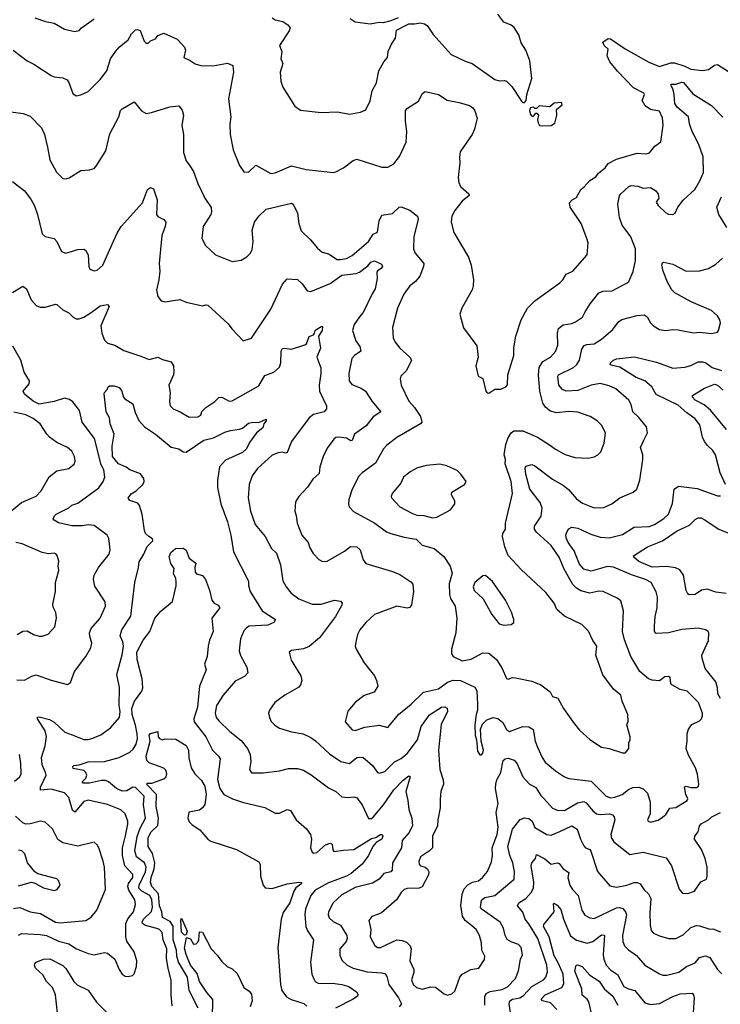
# Model space of a CAD drawing. Extents: x 1933546 to 2138868, y 524910 to 667279.
# Tile 301 of 466: x 2023414 to 2028135, y 639061 to 645699. Entities that reach past the tile are written whole.
import ezdxf

# ---------------------------------------------------------------- set-up
doc = ezdxf.new("R2010")
doc.units = 0

msp = doc.modelspace()

# ---------------------------------------------------------------- linework, layer by layer
at = {"layer": '0CON10XD'}
for points in [[(2023515, 645712.9), (2023587.6, 645687.6), (2023645, 645675.7), (2023715, 645635.7), (2023785, 645618.8), (2023815, 645626.7), (2023830, 645645), (2023915, 645705.8)], [(2025115, 645712), (2025135, 645698), (2025186.8, 645686.8), (2025221.2, 645665), (2025236.2, 645645), (2025230, 645625), (2025164.3, 645525), (2025180.8, 645485), (2025173.3, 645435), (2025186.7, 645405), (2025168.8, 645345), (2025174, 645284), (2025186.7, 645245), (2025267, 645117), (2025305, 645090), (2025445, 645073.3), (2025555, 645078.8), (2025635, 645063.3), (2025710, 645075), (2025745, 645092.5), (2025775, 645153.3), (2025789.5, 645220.5), (2025817, 645273), (2025833.3, 645355), (2025867.5, 645415), (2025892.5, 645445), (2025897.5, 645485), (2025920, 645535), (2025946.7, 645575), (2025951.7, 645628.3), (2026035, 645670.8), (2026075, 645670.6), (2026115, 645679.2), (2026142, 645672), (2026159.5, 645659.5), (2026199.5, 645599.5), (2026320, 645465), (2026415, 645418.8), (2026462.5, 645405), (2026615, 645296), (2026645, 645287.5), (2026680.7, 645289.3), (2026695, 645283.8), (2026729.7, 645249.7), (2026795, 645150), (2026805, 645140), (2026815, 645140), (2026826.4, 645153.6), (2026830, 645195), (2026863.6, 645303.6), (2026851.7, 645421.7), (2026823.8, 645495), (2026792.4, 645542.4), (2026777.9, 645597.9), (2026745.9, 645645.9), (2026725, 645663.3), (2026675, 645683.3), (2026635, 645735.8)], [(2025965, 645712.5), (2025915, 645691.2), (2025862.2, 645677.8), (2025835, 645679.4), (2025775, 645670), (2025675, 645682.5), (2025640, 645705)], [(2023370.8, 645495), (2023465, 645422), (2023509.7, 645399.7), (2023625, 645322), (2023645, 645314.2), (2023705, 645307.1), (2023733.1, 645293.1), (2023745.6, 645275.6), (2023771.7, 645201.7), (2023795, 645186.2), (2023825, 645192), (2023875, 645215.8), (2023955, 645295.8), (2024001.1, 645355), (2024026.4, 645435), (2024055, 645478.8), (2024083.8, 645515), (2024145, 645563.3), (2024166.7, 645605), (2024195, 645630), (2024205, 645633.3), (2024225, 645626.2), (2024252.7, 645555), (2024265, 645541.4), (2024278.3, 645541.7), (2024295, 645556.2), (2024329.3, 645570.7), (2024345, 645592.5), (2024385, 645607.5), (2024475, 645567.5), (2024506.2, 645535), (2024524.1, 645514.1), (2024531.2, 645495), (2024520.8, 645445), (2024563.3, 645425), (2024595, 645401.2), (2024635, 645390.8), (2024715, 645388.6), (2024815, 645406.9), (2024849.5, 645389.5), (2024854.2, 645345), (2024820, 645165), (2024836.9, 645045), (2024829.2, 644995), (2024832.5, 644925), (2024852.4, 644822.4), (2024895, 644716.7), (2024923.5, 644673.5), (2024955, 644672.5), (2025005, 644717.5), (2025105, 644661.9), (2025135, 644667.1), (2025245, 644713.3), (2025345, 644688.5), (2025525, 644668.8), (2025543, 644673), (2025595, 644701.2), (2025660.3, 644749.7), (2025685, 644758.1), (2025855, 644704.2), (2025895, 644704.2), (2025935, 644728), (2025972, 644778), (2026016.8, 644873.2), (2026023.3, 644945), (2026014.4, 645015), (2026013.3, 645086.7), (2026027.4, 645102.6), (2026100.9, 645149.1), (2026128.3, 645201.7), (2026145, 645214.2), (2026235, 645195.3), (2026295, 645156.4), (2026375, 645141.6), (2026445, 645120.6), (2026467.5, 645105), (2026480, 645085), (2026495.4, 645035), (2026478.1, 644961.9), (2026461.8, 644925), (2026382.3, 644807.7), (2026376.2, 644775), (2026380.6, 644735), (2026369.2, 644635), (2026371.7, 644601.7), (2026385, 644574.3), (2026440.8, 644525), (2026442, 644515), (2026395, 644476), (2026346.4, 644413.6), (2026325.7, 644375), (2026320.8, 644335), (2026338, 644265), (2026437.4, 644097.4), (2026455.6, 644045), (2026471.4, 643945), (2026470, 643905), (2026461.7, 643878.3), (2026392.5, 643755), (2026380, 643715), (2026405, 643622.5), (2026495, 643500), (2026502.9, 643425), (2026488, 643365), (2026503.3, 643295), (2026535, 643280), (2026553.8, 643195), (2026563.6, 643183.6), (2026575, 643182.5), (2026615, 643207.5), (2026655, 643207.5), (2026690, 643225), (2026701.7, 643238.3), (2026702, 643305), (2026744.3, 643435), (2026742.7, 643487.3), (2026756, 643565), (2026792, 643675), (2026836.2, 643755), (2026885.7, 643804.3), (2027053.3, 643925), (2027073.3, 643945), (2027096.1, 643983.9), (2027140, 644005), (2027236.7, 644115), (2027243.8, 644195), (2027236.2, 644225), (2027198, 644325), (2027124, 644435), (2027118, 644465), (2027135.7, 644484.3), (2027165, 644500), (2027195.8, 644555), (2027218.3, 644571.7), (2027255, 644615.6), (2027295, 644640), (2027314.7, 644665.3), (2027359.1, 644700.9), (2027379.4, 644730.6), (2027435, 644758.6), (2027575, 644798.8), (2027634.4, 644795.6), (2027657.2, 644802.8), (2027692.8, 644847.2), (2027734.5, 644875.5), (2027748.6, 644988.6), (2027745, 645036.7), (2027725, 645082), (2027663.3, 645095), (2027628.8, 645118.8), (2027607.5, 645155), (2027622.9, 645195), (2027620, 645205), (2027549.4, 645239.4), (2027441.7, 645351.7), (2027390, 645415), (2027372.5, 645455), (2027380, 645500), (2027352.5, 645525), (2027343, 645547), (2027378.3, 645571.7), (2027395, 645570), (2027493.6, 645503.6), (2027653.5, 645413.5)], [(2027653.5, 645413.5), (2027725, 645384.8), (2027801.5, 645408.5), (2027825, 645409.2), (2027895, 645386.4), (2027935, 645366.4), (2028015, 645355.8), (2028055, 645363.5), (2028095, 645391.9), (2028115, 645396.4), (2028215, 645334.3)], [(2023355, 645079.2), (2023437.9, 645067.9), (2023485, 645049.2), (2023561.1, 644971.1), (2023580, 644925), (2023600.3, 644840.3), (2023617.1, 644755), (2023661.3, 644671.3), (2023705, 644628.8), (2023723.9, 644626.1), (2023747.3, 644632.7), (2023826.4, 644683.6), (2023885, 644686.7), (2023915, 644696.7), (2023928.8, 644711.2), (2023993.3, 644815), (2024020.1, 644929.9), (2024080.8, 645045), (2024093.7, 645086.3), (2024105, 645099.2), (2024185, 645146.2), (2024235, 645084), (2024265, 645067.1), (2024302.7, 645072.7), (2024425, 645111.4), (2024485, 645118), (2024509.1, 645089.1), (2024518, 645055), (2024506.9, 644985), (2024518.1, 644925), (2024518.1, 644805), (2024535, 644746.7), (2024560, 644715), (2024583.8, 644675), (2024613.8, 644595), (2024662, 644495), (2024703.1, 644433.1), (2024706.7, 644405), (2024701.4, 644385), (2024650.8, 644305), (2024642, 644225), (2024665.9, 644175.9), (2024733.3, 644115), (2024845, 644070), (2024905, 644078.8), (2024945, 644100), (2024970, 644125), (2024980.5, 644149.5), (2024987.5, 644205), (2024980.7, 644279.3), (2024995.7, 644335), (2025025.8, 644375), (2025075, 644421.9), (2025245, 644461.9), (2025255.4, 644455.4), (2025285.8, 644395), (2025294.4, 644325.6), (2025310.6, 644275), (2025374, 644215), (2025419.6, 644159.6), (2025452.7, 644132.7), (2025495, 644121.9), (2025553.4, 644083.4), (2025575, 644081.5), (2025615, 644089.6), (2025655, 644110.5), (2025763.5, 644205), (2025796, 644254), (2025825, 644266.2), (2025836.3, 644343.7), (2025855, 644380.8), (2025925, 644392.2), (2025970.6, 644435), (2025985, 644438.7), (2026042.7, 644415), (2026093.6, 644375), (2026097.9, 644355), (2026068.9, 644235), (2026067.1, 644155), (2026078.6, 644125), (2026136, 644055), (2026135.7, 644035), (2026108.9, 643971.1), (2026080.6, 643935), (2026043.3, 643905), (2026001.7, 643848.3), (2025960, 643755), (2025925.6, 643625), (2025930, 643555), (2025942.9, 643525), (2025975, 643484.2), (2026043.3, 643425), (2026053.3, 643405), (2026021.2, 643335), (2025981.2, 643295), (2025978, 643275), (2025984, 643235), (2026036.8, 643126.8), (2026074.3, 643084.3), (2026113.8, 643025), (2026123.3, 642985), (2026115, 642973.8), (2025955, 642882.5), (2025885, 642827.5), (2025865.7, 642805), (2025810.4, 642709.6), (2025720.8, 642645), (2025698, 642622), (2025653.3, 642535), (2025631.9, 642465), (2025629.2, 642435), (2025634.3, 642414.3), (2025662.7, 642382.7), (2025806.9, 642305), (2025885, 642247.5), (2025915.4, 642235.4), (2026005, 642209.5), (2026085, 642197.5), (2026125, 642155.7), (2026206.2, 642135), (2026271.1, 642081.1), (2026314.5, 642014.5), (2026328.3, 641968.3), (2026308, 641895), (2026309.6, 641825), (2026317.5, 641797.5), (2026347.5, 641745), (2026360, 641665), (2026352.5, 641565), (2026322.5, 641455), (2026324, 641425), (2026335, 641406.2), (2026395, 641377.8), (2026455, 641387.1), (2026535, 641430), (2026575, 641427.5), (2026625.7, 641385), (2026664.5, 641324.5), (2026695, 641256.7), (2026705, 641253.3), (2026735, 641264.2), (2026755, 641262.5), (2026865, 641239.4), (2026925.5, 641215.5), (2026987.3, 641167.3), (2027005, 641136.7), (2027040, 641125), (2027078.6, 641055), (2027142.6, 640962.6), (2027185, 640910), (2027255, 640847.5), (2027335, 640793.8), (2027386.4, 640786.4), (2027475, 640757.5), (2027495, 640757.5), (2027517.5, 640785), (2027517.5, 640825), (2027526.4, 640843.6), (2027527.5, 640865), (2027503.8, 640945), (2027513.3, 640966.7), (2027512, 641015), (2027474.3, 641104.3), (2027465.4, 641145), (2027414.7, 641184.7), (2027342.4, 641282.4), (2027295.6, 641415), (2027303.3, 641475), (2027275.7, 641515), (2027246.3, 641576.3), (2027200.7, 641620.7), (2027085, 641678.9), (2027033.1, 641723.1), (2027014.4, 641765), (2026958.3, 641838.3), (2026793.3, 641993.3), (2026705, 642088), (2026682.1, 642145), (2026666.9, 642215), (2026670, 642235), (2026687.8, 642265), (2026687.8, 642305), (2026733.5, 642505), (2026724.6, 642585), (2026685.3, 642705), (2026687.1, 642735), (2026678.6, 642765), (2026689.6, 642835), (2026703.3, 642876.7), (2026725.3, 642914.7), (2026743.5, 642926.5), (2026805, 642926.9), (2026903.9, 642883.9), (2026983.8, 642833.8), (2027023, 642803), (2027088.7, 642768.7), (2027155, 642748.6), (2027244.1, 642744.1), (2027285, 642752), (2027310, 642765), (2027328.8, 642785), (2027352, 642845), (2027361.2, 642915), (2027334, 642965), (2027304, 642995), (2027256.7, 643025), (2027175, 643052.9), (2027116.8, 643056.8), (2027027.9, 643047.9), (2026985, 643061.4), (2026956.9, 643086.9), (2026938.9, 643115), (2026919.5, 643195), (2026910, 643305), (2026914.7, 643355.3), (2026938.5, 643395), (2026989.4, 643425), (2027025, 643461.2), (2027040.5, 643505), (2027038.2, 643585), (2027045, 643617.5), (2027075, 643642.9), (2027135, 643651.5), (2027158.6, 643661.4), (2027205, 643694.3), (2027225, 643729.2), (2027256.6, 643783.4), (2027315, 643857.8), (2027345, 643870), (2027405, 643871.5), (2027506, 643925), (2027519.2, 643935), (2027548, 644002), (2027563.1, 644075), (2027562.7, 644155), (2027532.1, 644235), (2027474.3, 644314.3), (2027454.6, 644365), (2027444.4, 644455), (2027455, 644512.5), (2027464, 644525), (2027518.6, 644575), (2027535, 644582.5), (2027577.8, 644577.8), (2027614.1, 644564.1), (2027665, 644567.5), (2027700, 644545), (2027715, 644522.5), (2027720, 644495), (2027702, 644468), (2027715, 644446.2), (2027765, 644398.8), (2027785, 644388.8), (2027815, 644386.7), (2027830, 644395), (2027847.5, 644435), (2027885, 644482.5), (2027962.2, 644555), (2027997.7, 644612.3), (2028021.4, 644668.6), (2028018.9, 644775), (2027988.9, 644858.9), (2027945.4, 644945), (2027927.7, 644997.7), (2027920.4, 645045), (2027845, 645110.4), (2027828, 645135), (2027823.6, 645195), (2027817.3, 645227.3), (2027802.5, 645255), (2027804.4, 645265.6), (2027835, 645265.5), (2027875, 645279.1), (2027885.9, 645275.9), (2027950.3, 645200.3), (2028075, 645120), (2028152.4, 645042.4)], [(2026935, 644983.3), (2026995, 644986.7), (2027019.3, 645000.7), (2027032.5, 645055), (2027030, 645095), (2027070, 645125), (2027065, 645140), (2027015, 645137.5), (2026985, 645112.5), (2026915, 645117.5), (2026895, 645100), (2026885, 645100), (2026875, 645110), (2026853.8, 645106.2), (2026850, 645085), (2026855, 645060), (2026865, 645050), (2026875, 645050), (2026891.7, 645068.3), (2026898.3, 645068.3), (2026910, 645055), (2026902.5, 645025), (2026906.7, 645005), (2026917, 644987), (2026935, 644983.3)], [(2023365, 644607.5), (2023446.5, 644545), (2023489.2, 644489.2), (2023512.5, 644445), (2023534.4, 644385), (2023565.8, 644255), (2023585, 644238), (2023645, 644223.3), (2023664.1, 644204.1), (2023695, 644136.7), (2023725, 644126.2), (2023805, 644150), (2023845, 644151.2), (2023856.2, 644145), (2023875.8, 644115), (2023878.8, 644035), (2023886.4, 644016.4), (2023915, 644006.7), (2023935, 644011.2), (2023975, 644043.3), (2024046.8, 644206.8), (2024072, 644265), (2024096.9, 644305), (2024242.3, 644465), (2024275, 644553.8), (2024295, 644567.5), (2024315, 644560), (2024340, 644485), (2024335.7, 644385), (2024345, 644372.5), (2024385, 644351.2), (2024397.5, 644335), (2024392.9, 644305), (2024370.5, 644245), (2024354, 644055), (2024357.3, 644005), (2024352.2, 643945), (2024335.8, 643875), (2024343.9, 643833.9), (2024367.5, 643805), (2024395, 643796.2), (2024492.3, 643812.3), (2024535, 643794.2), (2024645, 643770), (2024665, 643777.5), (2024682.5, 643775), (2024819.5, 643649.5), (2024842.5, 643615), (2024920, 643535), (2024975, 643553.3), (2025105, 643747.1), (2025185, 643916.7), (2025215, 643951.2), (2025285, 643948.8), (2025317.9, 643917.9), (2025351.7, 643871.7), (2025375, 643866), (2025505, 643920.4), (2025585, 643977.6), (2025681, 643989), (2025703.2, 643996.8), (2025759.9, 644040.1), (2025780.9, 644065), (2025805, 644074.2), (2025852.1, 644052.1), (2025857.5, 644035), (2025848.8, 644021.2), (2025824.6, 644005.4), (2025820.6, 643995), (2025823.3, 643955), (2025810, 643885), (2025787.8, 643852.2), (2025728.1, 643725), (2025704.4, 643695), (2025667.5, 643645), (2025655.7, 643605), (2025678.1, 643535), (2025705.3, 643495.3), (2025711.9, 643465), (2025669.5, 643435), (2025652.3, 643415), (2025631.8, 643315), (2025633.1, 643265), (2025650.9, 643240.9), (2025714.2, 643215), (2025743.1, 643195), (2025788.1, 643125), (2025847.5, 643055), (2025795, 643021.8), (2025749, 642961), (2025670.8, 642905), (2025655, 642862.9), (2025645, 642859.2), (2025615, 642878.1), (2025565, 642885.7), (2025545, 642882.5), (2025529.7, 642870.3), (2025485, 642810), (2025459.2, 642755), (2025437.1, 642685), (2025431.1, 642638.9), (2025388.3, 642601.7), (2025353, 642547), (2025294.4, 642485.6), (2025272.1, 642447.9), (2025268, 642385), (2025275.8, 642355.8), (2025284.4, 642305), (2025314.6, 642224.6), (2025356.9, 642175), (2025368.3, 642138.3), (2025390.2, 642100.2), (2025429.1, 642059.1), (2025455, 642047.5), (2025485, 642049.2), (2025603.2, 642116.8), (2025643.2, 642146.8), (2025685, 642146), (2025708.8, 642125), (2025727.9, 642057.9), (2025745, 642032), (2025925, 641978.5), (2025975, 641957.8), (2026049.1, 641909.1), (2026062.7, 641892.7), (2026066.9, 641845), (2026054, 641755), (2026042.7, 641737.3), (2026025, 641731.4), (2025955, 641744.4), (2025805, 641690), (2025745, 641635.7), (2025705.6, 641585), (2025688.9, 641555), (2025680, 641515), (2025674.3, 641475.7), (2025681.9, 641455), (2025735, 641363.3), (2025803.8, 641275), (2025818.8, 641245), (2025826.7, 641205), (2025802.5, 641165), (2025735, 641143.8), (2025673.3, 641095), (2025625, 641036.7), (2025606.7, 640965), (2025655, 640912), (2025675, 640906), (2025739.7, 640930.3), (2025835, 640943.8), (2025895, 640926.7), (2025966, 641015), (2026052.5, 641085), (2026134.7, 641165.3), (2026235, 641187.9), (2026297.2, 641232.8), (2026335, 641246.6), (2026385, 641244.6), (2026480.3, 641200.3), (2026494.6, 641175), (2026499.1, 641085), (2026499.1, 641045), (2026489.5, 641015), (2026481.4, 640945), (2026482, 640875), (2026490.8, 640845), (2026497.7, 640767.7), (2026515, 640742.5), (2026525, 640743.3), (2026535, 640753.3), (2026537.9, 640775), (2026523.1, 640835), (2026518.6, 640915), (2026531.2, 640948.8), (2026560.6, 640979.4), (2026605, 640995.6), (2026635, 640987.9), (2026670.1, 640960.1), (2026695, 640912.9), (2026715, 640901.1), (2026804.4, 640934.4), (2026845, 640931.5), (2026872.9, 640912.9), (2026888.2, 640835), (2026902.3, 640795), (2026933.8, 640725), (2026955, 640694.4), (2027025, 640635.6), (2027085, 640595.7), (2027115, 640582.9), (2027265, 640566.2), (2027365, 640463.8), (2027395, 640452.4), (2027425, 640456.9), (2027473.6, 640476.4), (2027515, 640509.1), (2027545, 640522.7), (2027584.6, 640524.6), (2027615, 640514.4), (2027644.4, 640485), (2027661.1, 640425), (2027661.9, 640345), (2027643.8, 640303.8), (2027647.5, 640295), (2027665, 640288.8), (2027715, 640302), (2027745, 640322), (2027768.3, 640341.7), (2027795, 640382.5), (2027835, 640388.1), (2027911.2, 640435), (2027915.4, 640445.4), (2027902.5, 640475), (2027893.7, 640526.3), (2027905, 640531.1), (2027935, 640522.3), (2027975, 640523.1), (2027987.6, 640532.4), (2027990.8, 640545), (2027981.7, 640611.7), (2027968.6, 640655), (2027919.7, 640739.7), (2027904.3, 640785), (2027911.9, 640835), (2027911.2, 640885), (2027921.2, 640915), (2027942.7, 640947.3), (2027995, 640971.2), (2028008, 640985), (2028014.1, 641005.9), (2028014.2, 641025), (2027987.8, 641095), (2027938.8, 641145), (2027911.2, 641171.2), (2027864.6, 641184.6), (2027808.8, 641215), (2027801.4, 641225), (2027796.2, 641265), (2027785, 641271.8), (2027761.4, 641268.6), (2027725, 641242.9), (2027675.7, 641245.7), (2027650, 641255), (2027593.3, 641305), (2027530.8, 641405), (2027489.1, 641519.1), (2027476.5, 641575), (2027481.5, 641715), (2027465, 641781.2), (2027440.3, 641800.3), (2027345, 641844.4), (2027315, 641846.5), (2027255, 641832.5), (2027195, 641849.5), (2027165, 641867.1), (2027141.5, 641891.5), (2027082.9, 641995), (2027048.9, 642075), (2026994.4, 642155), (2026895.3, 642245.3)], [(2028178.3, 644298.3), (2028124.3, 644385), (2028111.4, 644435), (2028142.2, 644505)], [(2026895.3, 642245.3), (2026883.7, 642263.7), (2026883.5, 642285), (2026927.3, 642352.7), (2026934.5, 642405.5), (2026920, 642445), (2026850.7, 642535), (2026824.6, 642635), (2026819.2, 642675), (2026825, 642690), (2026865, 642700), (2026885, 642691.9), (2027005, 642600.9), (2027078.5, 642558.5), (2027111.3, 642531.3), (2027165, 642468.6), (2027205, 642439.4), (2027285, 642409.2), (2027349.7, 642410.3), (2027403.9, 642436.1), (2027458, 642475), (2027546.4, 642513.6), (2027572.5, 642535), (2027593.1, 642595), (2027611.8, 642735), (2027611.8, 642765), (2027597.1, 642815), (2027619.2, 642865), (2027644, 642915), (2027636.2, 642955), (2027586.4, 643016.4), (2027545.8, 643055), (2027534.5, 643104.5), (2027518, 643135), (2027430.7, 643210.7), (2027385, 643231.9), (2027325, 643246.4), (2027265, 643236.1), (2027175, 643199.5), (2027095, 643195.3), (2027071.1, 643205), (2027046.7, 643235), (2027040, 643295), (2027045, 643305.5), (2027145, 643355.3), (2027167.2, 643375), (2027186.7, 643405), (2027201.8, 643478.2), (2027218.1, 643501.9), (2027235, 643509.6), (2027285, 643513.8), (2027333.1, 643545), (2027409.8, 643610.2), (2027448.2, 643661.8), (2027471.7, 643678.3), (2027575, 643705.7), (2027621.2, 643708.8), (2027642, 643695), (2027664.6, 643654.6), (2027684, 643635), (2027725, 643611.4), (2027765, 643604.4), (2027815, 643610.9), (2027851.4, 643608.6), (2027955, 643588.1), (2027995, 643591.9), (2028075, 643584), (2028115, 643593.3), (2028123.3, 643605), (2028135.8, 643655), (2028131.4, 643675), (2028115, 643702), (2028075, 643738.1), (2027937.3, 643797.3), (2027828.3, 643858.3), (2027808.6, 643878.6), (2027779.8, 643929.8), (2027748.5, 644005), (2027740.6, 644045), (2027745, 644060), (2027755, 644064), (2027815, 644050.5), (2027905, 644002.9), (2027995, 644005.5), (2028055, 644022.5), (2028105, 644050), (2028148.9, 644091.1)], [(2023365, 643860.8), (2023435, 643903.8), (2023458.8, 643885), (2023490.3, 643810.3), (2023525, 643773.3), (2023552.3, 643762.3), (2023585, 643762), (2023655, 643782), (2023665, 643780), (2023705, 643744.3), (2023745, 643722.9), (2023775, 643692.9), (2023795, 643682.2), (2023815, 643681.8), (2023845, 643694.5), (2023895.7, 643724.3), (2023955, 643771.1), (2024005, 643780), (2024016.7, 643765), (2023960.5, 643635), (2023966.4, 643585), (2023985, 643538), (2024005, 643517.5), (2024055, 643505.6), (2024115, 643468.5), (2024229.5, 643430.5), (2024285, 643408), (2024345, 643424), (2024375, 643408), (2024435, 643393.3), (2024449.2, 643365), (2024452, 643325), (2024449.2, 643305), (2024419.4, 643235), (2024427.5, 643185), (2024422.5, 643125), (2024428, 643095), (2024448.8, 643075), (2024496.1, 643056.1), (2024555, 643020), (2024615, 643021.1), (2024635, 643034), (2024641.8, 643058.2), (2024667.5, 643085), (2024727.5, 643125), (2024755, 643152), (2024775, 643154.2), (2024825, 643127.5), (2024845, 643128.8), (2025025, 643230.5), (2025065, 643301.2), (2025127, 643323), (2025165, 643356.2), (2025174, 643386), (2025175.6, 643465), (2025185, 643482), (2025195, 643485.8), (2025245, 643478.8), (2025335, 643506.2), (2025345.7, 643515), (2025365, 643564.4), (2025394.2, 643575), (2025399.5, 643585), (2025405.5, 643605), (2025415, 643613.6), (2025445, 643630.6), (2025455, 643630), (2025451.2, 643605), (2025428, 643565), (2025440.6, 643485), (2025416.2, 643425), (2025442.3, 643352.3), (2025442.9, 643315), (2025431.4, 643235), (2025434.3, 643195), (2025480, 643095), (2025481.2, 643075), (2025466.2, 643055), (2025393.1, 643036.9), (2025363.3, 643015), (2025244.1, 642855.9), (2025215, 642781.4), (2025205, 642776.7), (2025185, 642782.5), (2025155, 642780), (2025115, 642762.9), (2025015, 642672.5), (2024980, 642625), (2024960, 642565), (2024952.9, 642475), (2024968.1, 642385), (2025001.4, 642295), (2025068.6, 642215), (2025110.6, 642135), (2025145, 642103.8), (2025172.2, 642025), (2025186.8, 641916.8), (2025209.2, 641875), (2025243, 641833), (2025295.4, 641795.4), (2025385, 641758.9), (2025445, 641758.1), (2025535, 641786), (2025575, 641780), (2025586.4, 641766.4), (2025585, 641752.5), (2025541.9, 641675), (2025435, 641531.9), (2025365, 641472.9), (2025325, 641457.1), (2025245, 641446), (2025230, 641435), (2025242.1, 641382.1), (2025308, 641275), (2025314, 641245), (2025306, 641215), (2025295, 641200), (2025200, 641145), (2025133.8, 641095), (2025096.2, 641045), (2025091.2, 641025), (2025096.2, 640995), (2025107.7, 640967.7), (2025132.1, 640942.1), (2025165, 640922), (2025245, 640897.1), (2025324.5, 640884.5), (2025375, 640860.6), (2025407.7, 640837.7), (2025500.2, 640750.2), (2025578.7, 640698.7), (2025635, 640684.4), (2025685, 640725.5), (2025725, 640726.5), (2025791.8, 640671.8), (2025824.5, 640624.5), (2025838.8, 640618.8), (2025875, 640630), (2025940, 640695), (2025985, 640719.2), (2026025, 640752.7), (2026094.8, 640845.2), (2026120, 640935), (2026175, 641012.9), (2026255, 641063.3), (2026277.6, 641067.6), (2026295, 641056.7)], [(2023395, 641249.5), (2023445, 641245.8), (2023495, 641274.3), (2023525, 641283.3), (2023625, 641247.5), (2023735, 641217.5), (2023755, 641230), (2023782, 641305), (2023860, 641405), (2023893.1, 641465), (2023899.5, 641495), (2023885.9, 641544.1), (2023884.5, 641565), (2023895, 641594), (2023956.2, 641665), (2023991.9, 641745), (2023988.6, 641775), (2023920.7, 641880.7), (2023910, 641925), (2023915.8, 641955), (2023944.2, 642005), (2024016.9, 642095), (2024022.9, 642125), (2024015, 642202.5), (2024002.5, 642225), (2023915, 642290), (2023875, 642294.6), (2023835, 642286.3), (2023765, 642287.8), (2023675, 642307.5), (2023646.2, 642325), (2023640, 642335), (2023647.5, 642355), (2023659.2, 642365), (2023745, 642409.2), (2023765, 642426.4), (2023805, 642440), (2023946.5, 642543.5), (2023975.6, 642585), (2023988.5, 642615), (2023981.5, 642665), (2023961.7, 642698.3), (2023918.7, 642875), (2023833.6, 642985), (2023815.6, 643065), (2023772.8, 643122.8), (2023749.4, 643139.4), (2023715, 643147.1), (2023645, 643124.7), (2023545, 643108.3), (2023505, 643126.4), (2023445.7, 643175), (2023436.2, 643195), (2023477.5, 643245), (2023478.9, 643265), (2023443.7, 643323.7), (2023421.7, 643405), (2023368.4, 643498.4)], [(2028168.6, 642565), (2028133.9, 642643.9), (2028102.7, 642765), (2028085, 642795.8), (2028048.1, 642828.1), (2028028.5, 642855), (2028015.4, 642885), (2027997.1, 642967.1), (2027965, 643008.9), (2027908.5, 643048.5), (2027851.2, 643101.2), (2027702.4, 643172.4), (2027673.2, 643223.2), (2027625, 643263.9), (2027567.9, 643287.9), (2027457.8, 643357.8), (2027400, 643370), (2027393.1, 643375), (2027394.5, 643385), (2027415.6, 643405), (2027435, 643412.7), (2027557.2, 643427.2), (2027705, 643389.7), (2027815, 643349.1), (2027895, 643357.8), (2027935, 643368.9), (2027985, 643392.5), (2028015, 643393.1), (2028036.2, 643386.2), (2028079.2, 643355), (2028143.3, 643335)], [(2023405, 639528.1), (2023425, 639537.5), (2023551.3, 639531.3), (2023595, 639525.2), (2023675, 639487.7), (2023745, 639468.2), (2023795.8, 639435.8), (2023875, 639403.3), (2023915, 639394.4), (2023985, 639410), (2024005.8, 639405.8), (2024055.8, 639365.8), (2024083.8, 639295), (2024105, 639263.3), (2024125, 639251.2), (2024145, 639248.8), (2024173.6, 639256.4), (2024185, 639267.5), (2024201.2, 639315), (2024203.8, 639355), (2024186, 639415), (2024135, 639486.7), (2024128.6, 639515), (2024128.5, 639605), (2024142.8, 639637.2), (2024180.5, 639685), (2024194.5, 639735), (2024188.5, 639765), (2024149.7, 639829.7), (2024141.8, 639855), (2024147.9, 639875), (2024175.3, 639915), (2024176.3, 639936.4), (2024122.2, 639995), (2024107.5, 640065), (2024107.4, 640115), (2024127.3, 640197.3), (2024143.1, 640275), (2024141.5, 640295), (2024125, 640346), (2024095, 640373.1), (2024005, 640408.2), (2023875, 640438.5), (2023845, 640427.5), (2023785, 640356), (2023769.8, 640369.8), (2023745, 640455.5), (2023715, 640487.1), (2023625, 640510.8), (2023554.2, 640505), (2023553.8, 640525), (2023591.4, 640605), (2023588.4, 640625), (2023564.7, 640675), (2023561.1, 640725), (2023586.1, 640803.9), (2023593.9, 640866.1), (2023585.3, 640905), (2023534.2, 640985), (2023534, 640996), (2023545, 641000), (2023615, 640981.5), (2023645, 640963.2), (2023716.8, 640896.8), (2023767.8, 640877.8), (2023845, 640845.4), (2023875, 640845.5), (2023906.2, 640855), (2023961.3, 640878.7), (2024025, 640924.4), (2024085.4, 640995), (2024091.6, 641035), (2024083.4, 641075), (2024086.3, 641196.3), (2024069.2, 641285), (2024105, 641417.5), (2024112.5, 641475), (2024108.9, 641505), (2024089.6, 641545), (2024101.2, 641585), (2024162.6, 641677.4), (2024189.4, 641905), (2024214.5, 642005), (2024218.5, 642045), (2024250, 642095), (2024272.4, 642147.6), (2024310, 642185), (2024308.6, 642198.6), (2024284.6, 642214.6), (2024262, 642235), (2024254.2, 642255), (2024238.8, 642365), (2024221.4, 642425), (2024208.8, 642438.8), (2024155, 642458.8), (2024143.8, 642473.8), (2024165, 642502), (2024197.4, 642522.6), (2024244.2, 642565), (2024251.4, 642585), (2024250, 642605), (2024226.7, 642636.7), (2024155, 642664.6), (2024131.7, 642681.7), (2024079.2, 642705), (2024039.2, 642755), (2024036.9, 642825), (2024049.4, 642905), (2024024.4, 642975), (2024018.6, 643015), (2023996.2, 643055), (2023982.7, 643177.3), (2023984.1, 643185.9), (2024003.3, 643205), (2024010, 643225), (2024019.2, 643230.8), (2024050.9, 643230.9), (2024085, 643218.8), (2024100.5, 643200.5), (2024114.2, 643155), (2024123.2, 643143.2), (2024175, 643108.8), (2024191.6, 643051.6), (2024217, 642997), (2024254.2, 642954.2), (2024328.9, 642905), (2024435, 642816.5), (2024485, 642806.9), (2024515, 642786.5), (2024535, 642783.2), (2024655, 642865.3), (2024720, 642880), (2024795, 642919.2), (2024835, 642930.8), (2024895, 642938), (2024915, 642946.2), (2024955, 642979.2), (2024985, 642985.8), (2025025, 642984.2), (2025075.6, 643005.6), (2025075.6, 642995), (2025059.2, 642975), (2025052.6, 642947.4), (2025008.8, 642915), (2024962.2, 642847.8), (2024941.9, 642805), (2024915, 642782.3), (2024799.8, 642730.2), (2024760.5, 642685), (2024747.1, 642595), (2024746.4, 642545), (2024769.4, 642435), (2024813.5, 642315), (2024836.8, 642225), (2024855, 642111.2), (2024955.7, 641915), (2024954.4, 641885), (2024967.1, 641845), (2025048.6, 641715), (2025138, 641655), (2025125.8, 641635), (2025085, 641616.9), (2024960.6, 641609.4), (2024941.2, 641598.8), (2024925, 641580), (2024902.1, 641525), (2024893.4, 641443.4), (2024902.3, 641412.3), (2024944.4, 641334.4), (2024950, 641295), (2024928.7, 641271.3), (2024865, 641240), (2024784.4, 641145), (2024739.1, 641075), (2024730.4, 641025), (2024738.5, 640995), (2024755, 640972.2), (2024829.8, 640899.8), (2024905, 640840.6), (2024947.9, 640785), (2024966.4, 640745), (2024971.1, 640695), (2024962, 640645), (2024975, 640621.2), (2025055, 640620.6), (2025165, 640634.4), (2025225, 640650.6), (2025285, 640650), (2025325, 640640.6), (2025378.1, 640608.1), (2025495, 640520.6), (2025545, 640495.7), (2025585, 640459.2), (2025624.4, 640454.4), (2025665, 640460), (2025685, 640454.2), (2025722.1, 640405), (2025765, 640313.3), (2025785, 640314), (2025795, 640322.5), (2025865, 640405.6), (2025935, 640507.9), (2025998.3, 640571.7)], [(2028177.2, 642937.2), (2028067.9, 643067.9), (2028025, 643102.9), (2027964.2, 643135), (2027946.7, 643155), (2027947.5, 643165), (2028027.5, 643215), (2028095, 643242.7), (2028115, 643234.5), (2028155, 643201.8)], [(2023349.1, 642380.9), (2023426.4, 642443.6), (2023525, 642487.5), (2023558, 642522), (2023613.2, 642616.8), (2023665, 642656.7), (2023745.9, 642674.1), (2023783.3, 642705), (2023788, 642725), (2023784, 642755), (2023765, 642790), (2023735, 642816), (2023665, 642848.8), (2023615.6, 642885.6), (2023595.7, 642905.7), (2023552.5, 642975), (2023505, 643011.1), (2023455, 643034.5), (2023375, 643052.9)], [(2026195, 642341.5), (2026225, 642344.4), (2026316, 642395), (2026346.4, 642436.4), (2026345.9, 642455.9), (2026323.3, 642495), (2026326.7, 642515), (2026411.2, 642565), (2026421.2, 642585), (2026385.8, 642635.8), (2026360.5, 642660.5), (2026291.7, 642691.7), (2026245, 642703.8), (2026155, 642694.2), (2026095, 642677.1), (2026045, 642651.4), (2026000.8, 642615), (2025982, 642575), (2025924, 642505), (2025916.2, 642485), (2025918.8, 642475), (2025974.2, 642415), (2026055, 642372.1), (2026089.8, 642359.8), (2026136.2, 642356.2), (2026195, 642341.5)], [(2028135, 641121.9), (2028117.7, 641155), (2028115.3, 641195.3), (2028103.8, 641235), (2028033.6, 641325), (2028011.4, 641395), (2028010.6, 641415), (2028054, 641515), (2028058, 641565), (2028053.3, 641575), (2028035, 641586), (2027985, 641598), (2027875, 641588.2), (2027785, 641565.6), (2027702, 641562), (2027692.2, 641575), (2027690.6, 641609.4), (2027696.5, 641675), (2027710, 641735), (2027711.8, 641805), (2027702.6, 641842.6), (2027668.5, 641905), (2027631.4, 641925), (2027535.6, 641955.6), (2027415, 642008.6), (2027375, 642011.8), (2027265, 641980.8), (2027215, 641993.9), (2027185, 642028.9), (2027149.5, 642119.5), (2027109.6, 642175), (2027095.4, 642205.4), (2027093.8, 642226.2), (2027101.7, 642248.3), (2027115, 642266), (2027135, 642278), (2027175, 642271.4), (2027261.7, 642231.7), (2027325, 642211.1), (2027385, 642205.3), (2027475, 642227.9), (2027555, 642277.8), (2027655, 642283.1), (2027692, 642295), (2027754, 642336), (2027784.6, 642365.4), (2027812.2, 642437.8), (2027824.4, 642535), (2027852.5, 642555), (2027978.3, 642538.3), (2028115, 642490), (2028135, 642488.8)], [(2028175, 641830.4), (2028105, 641839.5), (2028045, 641860), (2028007.6, 641852.4), (2027965, 641824.3), (2027925, 641820.8), (2027915, 641828), (2027905, 641850), (2027887.5, 641955), (2027860.8, 641990.8), (2027833.4, 642003.4), (2027773.1, 642013.1), (2027675, 642007.5), (2027585, 642045.6), (2027552, 642075), (2027550, 642085), (2027645, 642145.6), (2027745, 642186.9), (2027845, 642253.2), (2027928, 642292), (2027965, 642330.6), (2027985, 642340.6), (2028005, 642340), (2028025, 642330.6), (2028125, 642265.5), (2028185, 642240.4)], [(2023395.7, 641555), (2023435, 641576.7), (2023465, 641579.2), (2023507.5, 641555), (2023545, 641544), (2023565, 641543.8), (2023605, 641556.2), (2023650, 641605), (2023661.2, 641665), (2023656.7, 641703.3), (2023639.5, 641739.5), (2023638, 641758), (2023655.6, 641845), (2023655.6, 641905), (2023677.5, 641985), (2023672.9, 642015), (2023677.7, 642047.7), (2023666.4, 642086.4), (2023657.7, 642097.7), (2023645, 642101.9), (2023607.3, 642097.3), (2023565, 642107.5), (2023430, 642165), (2023387.5, 642175)], [(2024440.6, 639050.6), (2024433.8, 639125), (2024434.7, 639224.7), (2024413.4, 639303.4), (2024403.2, 639373.2), (2024404.7, 639435), (2024381.2, 639495), (2024374.2, 639544.2), (2024355, 639564.6), (2024338.5, 639571.5), (2024261.8, 639591.8), (2024241.9, 639605), (2024239.7, 639615), (2024248.1, 639635), (2024302.7, 639687.3), (2024307.6, 639715), (2024303.8, 639765), (2024289.5, 639795), (2024236.2, 639825), (2024216.5, 639845), (2024219.8, 639865), (2024261.6, 639955), (2024266.9, 639985), (2024253.8, 640015), (2024201.6, 640055), (2024189.8, 640095), (2024205, 640191.5), (2024225, 640247.7), (2024261, 640315), (2024248.5, 640405), (2024251.9, 640465), (2024195, 640522.6), (2024175, 640524.7), (2024135, 640499.6), (2024105, 640498.6), (2024065.3, 640515), (2024011.5, 640561.5), (2023991, 640571), (2023965, 640571.1), (2023885, 640551.6), (2023842.3, 640552.3), (2023836, 640555), (2023840, 640565), (2023859.2, 640585), (2023866.4, 640605), (2023860.4, 640625), (2023845, 640637.5), (2023775, 640650.6), (2023771.1, 640665), (2023778, 640672), (2023815, 640676.5), (2023875, 640696.5), (2023985, 640698.8), (2024085, 640725.6), (2024155, 640760), (2024177.8, 640782.2), (2024198.6, 640815), (2024207.2, 640852.8), (2024204.5, 640885), (2024194.1, 640944.1), (2024172.1, 641015), (2024170, 641055), (2024187.5, 641105), (2024237, 641173), (2024244.3, 641195.7), (2024239.2, 641255), (2024206.2, 641385), (2024203.2, 641435), (2024245, 641515.7), (2024290, 641575), (2024325, 641664), (2024365, 641712.5), (2024442.3, 641777.7), (2024468.3, 641881.7), (2024468.7, 641908.7), (2024465, 641932.5), (2024449.2, 641965), (2024455, 642000), (2024432.1, 642032.1), (2024421.7, 642078.3), (2024432.7, 642107.3), (2024464, 642135), (2024515.6, 642135.6), (2024535, 642122.5), (2024555, 642070), (2024600, 642035), (2024594, 642005), (2024596.2, 641975), (2024605, 641964.2), (2024645, 641952), (2024666, 641925), (2024692.3, 641852.3), (2024708.1, 641785), (2024725, 641765.8), (2024751.7, 641751.7), (2024762.5, 641735), (2024708.7, 641665), (2024717.3, 641575), (2024693.3, 641516.7), (2024683.3, 641475), (2024677.7, 641405), (2024658.9, 641355), (2024669.4, 641315), (2024625, 641206.7), (2024611.8, 641065), (2024598.9, 641021.1), (2024587.4, 640985), (2024590.4, 640965), (2024668.9, 640865), (2024712.7, 640775), (2024754.4, 640735), (2024765.6, 640715), (2024747, 640577), (2024762.5, 640515), (2024790, 640475), (2024847.3, 640447.3), (2024921.9, 640421.9), (2025065, 640387.1), (2025135, 640349.2), (2025165, 640350), (2025215, 640374), (2025238.8, 640368.8), (2025276.9, 640305), (2025345.6, 640245), (2025372.5, 640205), (2025378.9, 640175), (2025374.3, 640115), (2025385, 640086.7), (2025395, 640080.8), (2025415.8, 640085), (2025475, 640136.7), (2025505, 640148.6), (2025519.7, 640139.7), (2025523.2, 640103.2), (2025531.5, 640091.5), (2025595, 640100.8), (2025665, 640104.1), (2025785, 640178.7), (2025813.4, 640186.6), (2025845, 640205.3), (2025855.4, 640205.4), (2025860.5, 640195), (2025854.4, 640175), (2025815, 640151.9), (2025792.5, 640125), (2025764.6, 640065), (2025720.9, 640005), (2025646.9, 639943.1), (2025615, 639924.4), (2025495, 639880.7), (2025405, 639831.2), (2025374.7, 639795), (2025339.3, 639705), (2025336.1, 639666.1), (2025342.7, 639585), (2025351.5, 639561.5), (2025394.4, 639495), (2025374.3, 639345), (2025383.1, 639265), (2025395, 639233.3), (2025405.8, 639215), (2025425, 639204.5), (2025538.2, 639201.8), (2025585.3, 639195.3), (2025630.8, 639180.8), (2025684, 639145), (2025694.2, 639125), (2025689.2, 639115), (2025660.6, 639095), (2025542.2, 639035)], [(2026675, 641616.7), (2026725, 641622.5), (2026742.5, 641635), (2026742.5, 641655), (2026726.7, 641705), (2026688, 641785), (2026600.7, 641910.7), (2026552, 641952), (2026535, 641949.4), (2026479.5, 641905), (2026468.8, 641875), (2026475, 641850.8), (2026535.7, 641795), (2026595, 641690), (2026645, 641626.7), (2026675, 641616.7)], [(2026295, 641056.7), (2026295.7, 641035), (2026252.7, 640947.3), (2026235.5, 640775.5), (2026245.7, 640645), (2026268, 640575), (2026270, 640545), (2026252.5, 640495), (2026246.4, 640445), (2026247.9, 640385), (2026231.1, 640305), (2026230, 640265), (2026194.3, 640195), (2026194.5, 640115.5), (2026174.3, 640095), (2026115, 640055.6), (2026103.1, 640025), (2026104.5, 640005), (2026114.3, 639995), (2026145.4, 639985.4), (2026162.3, 639972.3), (2026169.5, 639955), (2026168.2, 639935), (2026125.8, 639854.2), (2026105, 639844.7), (2026025, 639842), (2026004.8, 639835.2), (2025984.2, 639815.7), (2025953.1, 639765), (2025851.4, 639678.6), (2025825, 639666.7), (2025785.9, 639654.1), (2025766, 639625), (2025780, 639565), (2025775.8, 639515), (2025806.6, 639456.6), (2025824.5, 639444.5), (2025845, 639443.5), (2025955, 639495.6), (2025992, 639492), (2026019.5, 639479.5), (2026045, 639456), (2026050.9, 639435), (2026043.5, 639355), (2026068.9, 639295), (2026069.4, 639275), (2026053.3, 639225), (2026064.5, 639195), (2026088.6, 639175), (2026125, 639162.1), (2026185, 639179.4), (2026215, 639175.7), (2026275, 639132), (2026297, 639123), (2026325, 639132.5), (2026345, 639150), (2026380.6, 639245), (2026395.7, 639265), (2026453.3, 639296.7), (2026508, 639305), (2026546.8, 639363.2), (2026546.9, 639385), (2026526.7, 639425), (2026524.5, 639475.5), (2026511.8, 639525), (2026488.5, 639565), (2026459.4, 639589.4), (2026415.3, 639625.3), (2026398.4, 639655), (2026386.2, 639726.2), (2026394.5, 639804.5), (2026409.2, 639840.7), (2026432.3, 639867.7), (2026465, 639883.9), (2026505, 639892.9), (2026532.9, 639915), (2026565, 639955.8), (2026592.2, 640022.2), (2026599.6, 640065), (2026597.3, 640115), (2026630, 640205), (2026638.4, 640255), (2026624.7, 640355), (2026637.4, 640415), (2026619.7, 640515), (2026621.1, 640545), (2026629.6, 640575), (2026656.8, 640625), (2026671.4, 640705), (2026685, 640717.1), (2026705, 640720), (2026746.5, 640706.5), (2026765, 640682), (2026804.3, 640594.3), (2026849.5, 640545), (2026892.3, 640522.3), (2026925, 640469.2), (2026945, 640448.6), (2027003.5, 640383.5), (2027035, 640369.5), (2027085, 640367.3), (2027171.4, 640418.6), (2027215, 640429.1), (2027230.2, 640420.2), (2027274.8, 640364.8), (2027300.8, 640345), (2027325, 640340), (2027385, 640344.5), (2027408.8, 640338.8), (2027420, 640325), (2027423.1, 640305), (2027396.2, 640205), (2027401.3, 640181.3), (2027416.9, 640156.9), (2027525, 640071.1), (2027615, 640086.5), (2027769.1, 640049.1), (2027805.6, 639995), (2027856.7, 639836.7), (2027880.9, 639810.9), (2027915, 639807.5), (2027960, 639825), (2028004.1, 639885.9), (2028041.2, 639905), (2028046.9, 639925), (2028045.4, 639985.4), (2028031.5, 640045), (2028007.3, 640105), (2027961.5, 640175), (2027963.3, 640195), (2027984.6, 640225), (2027994.6, 640265), (2028005, 640278.2), (2028055.8, 640304.2), (2028078, 640325), (2028135.4, 640354.6)], [(2024616.1, 639035), (2024556.6, 639155), (2024545.5, 639245), (2024484.5, 639345), (2024472.8, 639385), (2024470.8, 639425), (2024448.1, 639495), (2024448.2, 639588.2), (2024428.6, 639618.6), (2024375.3, 639645.3), (2024371, 639685), (2024356.5, 639725), (2024350.1, 639805), (2024304.7, 639855), (2024296.2, 639885), (2024299.8, 639915), (2024319.7, 639975), (2024323.4, 640015), (2024307.9, 640077.9), (2024278.9, 640125), (2024279.7, 640185), (2024298.7, 640225), (2024343.4, 640266.6), (2024349.8, 640315), (2024333.5, 640395), (2024335.3, 640475), (2024269.2, 640545), (2024275, 640552), (2024305, 640552.2), (2024385, 640580.8), (2024401.5, 640595), (2024406.2, 640615), (2024398.8, 640638.8), (2024383.9, 640653.9), (2024285, 640688.1), (2024271.1, 640705), (2024266.1, 640735), (2024292.5, 640835), (2024286.9, 640875), (2024295, 640885.8), (2024345, 640900), (2024347.5, 640865), (2024355, 640852.5), (2024375, 640843.3), (2024395, 640850), (2024465, 640848.8), (2024536.3, 640806.3), (2024552.2, 640775), (2024553, 640723), (2024568.1, 640655), (2024594.4, 640615), (2024639.6, 640569.6), (2024660.9, 640530.9), (2024671.3, 640475), (2024661.1, 640408.9), (2024645.2, 640384.8), (2024625, 640369.6), (2024553.7, 640356.3), (2024546.6, 640316.6), (2024555, 640291.9), (2024575, 640271.4), (2024627.7, 640237.7), (2024682.5, 640175), (2024701.7, 640161.7), (2024875.6, 640105.6), (2025025, 640021.2), (2025034, 640004), (2025035.6, 639925), (2025053.8, 639863.8), (2025066.9, 639846.9), (2025115, 639842.5), (2025216.3, 639873.7), (2025295, 639885.4), (2025311.4, 639881.4), (2025314.4, 639875), (2025274.2, 639845.8), (2025260, 639825), (2025233.1, 639745), (2025189.4, 639680.6), (2025174.5, 639635), (2025153.6, 639445), (2025171.5, 639195), (2025179.6, 639155), (2025210.6, 639110.6), (2025243.8, 639093.8), (2025327.6, 639067.6), (2025349.1, 639049.1)], [(2023379.5, 640565), (2023415.4, 640594.6), (2023423.5, 640615), (2023422.1, 640685), (2023412.5, 640745)], [(2025998.3, 640571.7), (2026035, 640601.2), (2026045.6, 640595.6), (2026016.5, 640495), (2026030, 640435), (2026035.4, 640375), (2026055.9, 640315.9), (2026060.8, 640265), (2026035, 640218.2), (2025992, 640165), (2025986.4, 640115), (2025925.4, 640015), (2025924.4, 639965), (2025915, 639954.6), (2025867.1, 639942.9), (2025835.3, 639904.7), (2025791.7, 639878.3), (2025675, 639848.2), (2025585, 639800), (2025525.6, 639745), (2025495.6, 639685), (2025491.9, 639665), (2025500, 639645), (2025525, 639619.2), (2025575, 639594.4), (2025618.5, 639525), (2025620.5, 639505), (2025612.5, 639485), (2025571.5, 639435), (2025572, 639392), (2025585, 639358.8), (2025621.4, 639325), (2025660, 639305), (2025755, 639279.3), (2025855, 639272.5), (2025876.2, 639266.2), (2025888.3, 639248.3), (2025902, 639195), (2025966.4, 639105), (2025985.6, 639065), (2025970, 639045)], [(2023372.4, 639707.6), (2023415, 639713.2), (2023485, 639683.9), (2023555, 639672.3), (2023655.3, 639615.3), (2023685, 639610), (2023736.2, 639613.8), (2023860, 639625), (2023895, 639647.5), (2023934.3, 639695), (2023991.1, 639835), (2023985.5, 639985), (2023976.3, 640026.3), (2023947.5, 640115), (2023935, 640136.7), (2023915, 640153.3), (2023805, 640126.9), (2023705, 640149.4), (2023671.2, 640171.2), (2023633.8, 640243.8), (2023585, 640289.2), (2023555, 640295.7), (2023485, 640277.8), (2023455, 640276.5), (2023435, 640285.6), (2023385, 640330)], [(2026548.6, 639055), (2026547.2, 639112.8), (2026556.9, 639133.1), (2026583.6, 639146.4), (2026665, 639160.5), (2026700.8, 639179.2), (2026755, 639234.2), (2026775.9, 639285.9), (2026788.6, 639365), (2026801.4, 639395), (2026793.3, 639445), (2026775.4, 639465.4), (2026729.1, 639479.1), (2026698.3, 639498.3), (2026684.4, 639525), (2026673.3, 639575), (2026651.1, 639615), (2026522.3, 639705), (2026517.7, 639715), (2026525, 639763.3), (2026548.6, 639781.4), (2026615.2, 639794.8), (2026745.5, 639905), (2026747.1, 639955), (2026735.8, 640015), (2026716.3, 640065), (2026703.1, 640125), (2026735, 640240.8), (2026785, 640306.2), (2026815, 640318.6), (2026845, 640313.6), (2026866.3, 640296.4), (2026885, 640253.8), (2026965, 640205.5), (2026995, 640202.2), (2027053.8, 640226.2), (2027135, 640265.4), (2027170.9, 640240.9), (2027192.3, 640175), (2027215, 640128.8), (2027226.8, 640116.8), (2027255.6, 640105.6), (2027263.3, 640093.3), (2027306.3, 639956.3), (2027390.4, 639860.4), (2027435, 639851.8), (2027505, 639864.7), (2027555, 639882.1), (2027575, 639882.5), (2027595, 639874.3), (2027621.9, 639831.9), (2027651.9, 639805), (2027665.6, 639775), (2027659.2, 639675), (2027661.5, 639595), (2027669.3, 639559.3), (2027685, 639540.8), (2027725, 639522.2), (2027785, 639505.6), (2027835, 639504.5), (2027885, 639528.9), (2027935, 639579.4), (2027975, 639592.2), (2027995, 639591.1), (2028065, 639568.5), (2028085, 639570.6), (2028135, 639549.4)], [(2023405, 639860.6), (2023493.9, 639883.9), (2023515, 639878.8), (2023575, 639847.1), (2023645, 639828), (2023666.7, 639835), (2023686.7, 639865), (2023676.2, 639895), (2023665, 639906), (2023535, 639940), (2023515, 639953.8), (2023465.6, 640015.6), (2023447.5, 640075), (2023428.8, 640095), (2023405, 640101.4)], [(2026720.3, 639005), (2026711.3, 639065), (2026716.7, 639085), (2026735, 639095.2), (2026784.8, 639105.2), (2026808.6, 639121.4), (2026865, 639181.2), (2026942.5, 639225), (2026958.2, 639245), (2026970.2, 639279.8), (2026965, 639325.8), (2026904.8, 639505), (2026845, 639603.2), (2026818.9, 639635), (2026802.9, 639682.9), (2026767.5, 639725), (2026777.5, 639745), (2026825, 639775.4), (2026860.7, 639815), (2026875.3, 639845), (2026877.2, 639885), (2026860.4, 639995), (2026865.6, 640015), (2026890, 640045), (2026895, 640070), (2026952, 640042), (2026995, 640005.4), (2027035, 640014.4), (2027049.5, 640009.5), (2027075.8, 639975), (2027115, 639948.8), (2027107.8, 639915), (2027121.8, 639865), (2027138.9, 639835), (2027177.5, 639795), (2027201.1, 639695), (2027222.4, 639662.4), (2027255, 639643.3), (2027285, 639640), (2027435, 639712), (2027455, 639714.6), (2027476.9, 639706.9), (2027495.6, 639685.6), (2027503.3, 639663.3), (2027476.2, 639525), (2027477.5, 639485), (2027490, 639455), (2027515, 639428.6), (2027569.7, 639389.7), (2027625.9, 639325.9), (2027725, 639265.7), (2027747.9, 639257.9), (2027775, 639257.8), (2027855, 639278.9), (2027907.1, 639315), (2027965, 639341.2), (2027995, 639375.6), (2028035, 639388.5), (2028065, 639377.1), (2028115, 639296.7), (2028145, 639266.7)], [(2027033.1, 639025), (2026990.6, 639070.6), (2026936.7, 639085), (2026928.1, 639095), (2026955, 639125.9), (2027066.4, 639175), (2027081.2, 639198.8), (2027075.2, 639265), (2027045, 639336.8), (2027015, 639388.5), (2026982.2, 639515), (2026943.2, 639585), (2026945, 639598.6), (2027015.5, 639685), (2027011.1, 639738.9), (2027015, 639742), (2027035, 639730.5), (2027060.2, 639700.2), (2027079.1, 639635), (2027125, 639523.5), (2027165, 639494.6), (2027236.6, 639473.4), (2027275, 639484.6), (2027335, 639528.5), (2027355, 639528), (2027344.2, 639394.2), (2027349.1, 639365), (2027366.1, 639325), (2027395, 639293.8), (2027441.5, 639261.5), (2027485, 639182.2), (2027515, 639164.5), (2027558.1, 639155), (2027625, 639072.1), (2027665, 639060.8), (2027725, 639065.9), (2027815, 639112.8), (2027865, 639130.6), (2027945, 639135.7), (2027954.5, 639124.5), (2027957.9, 639105), (2027951.5, 639005)], [(2024525, 639526.7), (2024505, 639547.5), (2024500, 639625), (2024505, 639642.5), (2024542.5, 639555), (2024535, 639530), (2024525, 639526.7)], [(2024713.3, 638965), (2024714.2, 639094.2), (2024675, 639140), (2024624.7, 639215), (2024608.6, 639268.6), (2024565.4, 639325), (2024535, 639397.5), (2024525, 639440), (2024537.5, 639512.5), (2024565, 639502.5), (2024585, 639467.5), (2024601.7, 639468.3), (2024615, 639480), (2024620, 639495), (2024625, 639550), (2024645, 639547.5), (2024704.2, 639434.2), (2024745, 639392.5), (2024775, 639350), (2024812.5, 639315), (2024845, 639300), (2024878.3, 639268.3), (2024923.9, 639173.9), (2024959.3, 639149.3), (2024975, 639130), (2024980, 639085), (2024966.2, 639045)], [(2023675, 638940), (2023655.8, 639125), (2023634.1, 639175), (2023594.5, 639215), (2023569.6, 639259.6), (2023520.4, 639305), (2023512.7, 639325), (2023515.4, 639334.6), (2023525.3, 639344.7), (2023575, 639365.6), (2023616.9, 639366.9), (2023705, 639322.5), (2023725, 639301.9), (2023758.5, 639248.5), (2023777.9, 639215), (2023801.7, 639191.7), (2023875.4, 639155.4), (2023931.9, 639075), (2024111.4, 638895)], [(2027271.7, 638981.7), (2027248, 639078), (2027238.1, 639095), (2027203.7, 639123.7), (2027202.6, 639165), (2027153.5, 639285), (2027163.3, 639325), (2027173.1, 639326.9), (2027202.9, 639315), (2027255, 639258.1), (2027317.6, 639217.6), (2027355, 639163.2), (2027410.6, 639115), (2027444.8, 639054.8)]]:
    msp.add_lwpolyline(points, dxfattribs=at)

doc.saveas('drawing.dxf')
